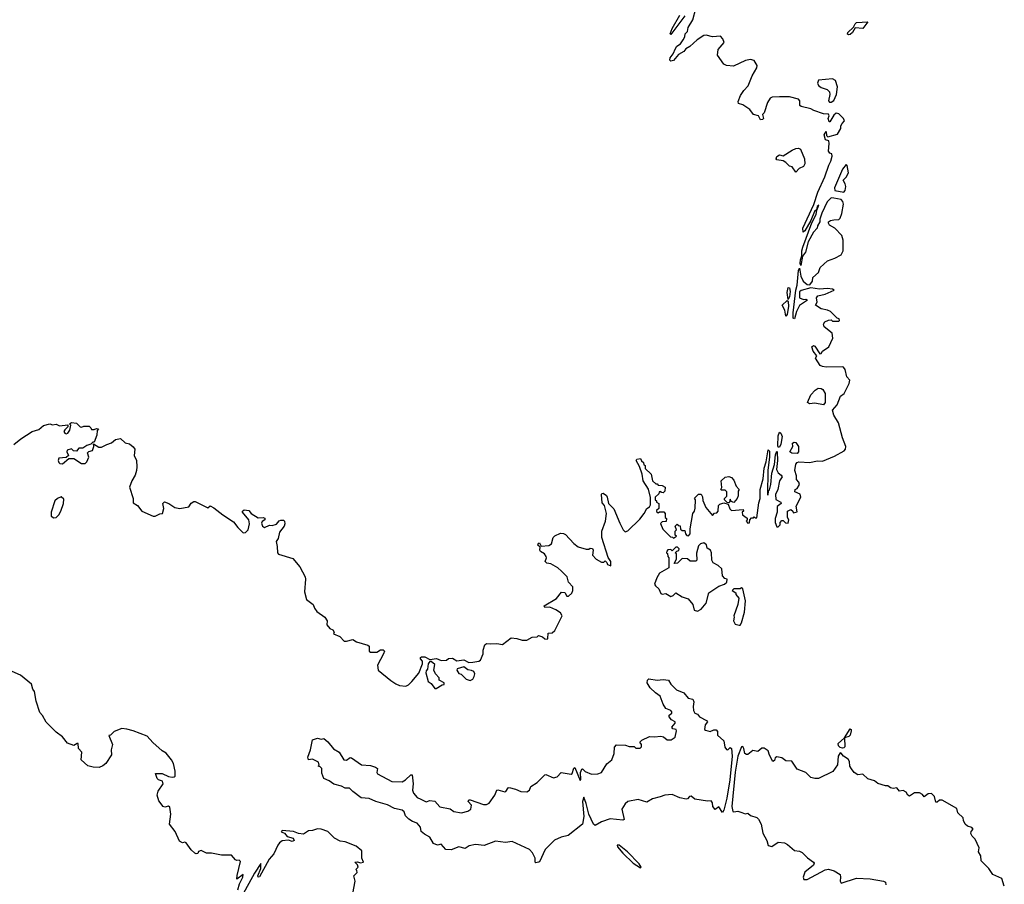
# Model space of a CAD drawing. Extents: x 2106670 to 2323771, y 35271 to 224896.
# Tile 416 of 419: x 2278036 to 2285837, y 201859 to 208707. Entities that reach past the tile are written whole.
import ezdxf

# ---------------------------------------------------------------- set-up
doc = ezdxf.new("R2010")
doc.units = 0

msp = doc.modelspace()

# ---------------------------------------------------------------- linework, layer by layer
at = {"layer": '0CON20XD'}
for points in [[(2283728.3, 208058.3), (2283747.5, 208105), (2283772.5, 208145), (2283807.7, 208182.3), (2283838.8, 208261.2), (2283876.2, 208325), (2283878.8, 208345), (2283855, 208382.5), (2283825, 208391.2), (2283785, 208383.3), (2283691.7, 208338.3), (2283635, 208342.5), (2283613.6, 208353.6), (2283563.3, 208425), (2283569.3, 208470.7), (2283617.5, 208525), (2283606.1, 208556.1), (2283587.5, 208575), (2283525, 208571.2), (2283475, 208583.3), (2283455, 208581.2), (2283403.2, 208546.8), (2283345.8, 208494.2), (2283312.5, 208475), (2283296.4, 208453.6), (2283255, 208430), (2283216.7, 208383.3), (2283195, 208377.5), (2283187.5, 208385), (2283190, 208405), (2283213.3, 208435), (2283231.2, 208478.8), (2283243.3, 208496.7), (2283270, 208515), (2283293.3, 208546.7), (2283305, 208570), (2283307.5, 208595), (2283325.9, 208614.1), (2283332.5, 208645), (2283370, 208705), (2283392.5, 208795)], [(2283305, 208737.5), (2283195, 208590), (2283190, 208595), (2283205, 208637.5), (2283265, 208743.3)], [(2284605, 208586.7), (2284595, 208592.5), (2284598, 208605), (2284641.7, 208648.3), (2284654.3, 208675), (2284665, 208683.8), (2284755, 208690), (2284715, 208637.5), (2284655, 208642.5), (2284633.3, 208605), (2284615, 208590), (2284605, 208586.7)], [(2284453, 208053), (2284465, 208053.3), (2284485, 208066.2), (2284507.8, 208115), (2284515.6, 208175.6), (2284500, 208225), (2284475, 208238), (2284365, 208226.7), (2284356.7, 208205), (2284363.3, 208185), (2284385, 208170), (2284432.7, 208152.7), (2284451.2, 208135), (2284453.8, 208115), (2284442.5, 208065), (2284453, 208053)], [(2280917, 203683), (2280870, 203595), (2280876.7, 203555), (2280975, 203472.5), (2281015, 203447.5), (2281045, 203433.3), (2281095, 203427.5), (2281115, 203437.5), (2281142.5, 203465), (2281197.7, 203532.3), (2281226, 203605), (2281227.5, 203625), (2281210, 203645), (2281210, 203655), (2281219.6, 203660.5), (2281245, 203660.8), (2281285, 203640), (2281338.3, 203648.3), (2281375, 203632.5), (2281416.1, 203633.9), (2281433, 203647), (2281465, 203650), (2281498.3, 203628.3), (2281555.7, 203635.7), (2281595, 203616.7), (2281625, 203618.8), (2281673.8, 203626.2), (2281686.7, 203635), (2281707, 203683), (2281707, 203713), (2281720, 203755), (2281735, 203766.7), (2281765, 203762.5), (2281815, 203766.7), (2281861.7, 203758.3), (2281928.3, 203811.7), (2281975, 203806.7), (2282017, 203793), (2282055, 203792.5), (2282095, 203817.5), (2282135, 203820), (2282145, 203830), (2282178.3, 203818.3), (2282195, 203802.5), (2282215, 203800), (2282220, 203805), (2282221.7, 203848.3), (2282255, 203850), (2282275, 203870), (2282332.5, 203985), (2282319.3, 204009.3), (2282283.6, 204033.6), (2282235, 204052.5), (2282195, 204050), (2282190, 204065), (2282288.3, 204121.7), (2282328.3, 204171.7), (2282355, 204170), (2282371.7, 204141.7), (2282385, 204140), (2282410, 204165), (2282417.5, 204185), (2282417.5, 204215), (2282383, 204253), (2282372.5, 204295), (2282329.3, 204339.3), (2282300, 204365), (2282245, 204397.5), (2282213, 204403), (2282200, 204415), (2282210, 204445), (2282207.5, 204455), (2282192.5, 204475), (2282162.5, 204495), (2282157.5, 204505), (2282159.3, 204529.3), (2282140.8, 204545), (2282145, 204561.2), (2282155, 204563.8), (2282166.7, 204536.7), (2282227, 204543), (2282250, 204555), (2282263.3, 204605), (2282275, 204617.5), (2282320.7, 204639.3), (2282345, 204637.5), (2282359.3, 204629.3), (2282427, 204557), (2282461.7, 204531.7), (2282525, 204512.5), (2282545, 204513.3), (2282555, 204520), (2282575, 204517.5), (2282580, 204505), (2282573.3, 204465), (2282603.6, 204433.6), (2282645, 204410), (2282665, 204410), (2282675, 204420), (2282688.3, 204408.3), (2282691.7, 204391.7), (2282718.3, 204381.7), (2282720, 204415), (2282698.3, 204448.3), (2282647.5, 204605), (2282646.7, 204655), (2282676.1, 204733.9), (2282683.8, 204795), (2282668.8, 204858.8), (2282650.3, 204880.3), (2282644.1, 204945.9), (2282647.5, 204955), (2282657.7, 204957.7), (2282685, 204937.5), (2282691.2, 204925), (2282700, 204875), (2282742.7, 204832.7), (2282789.3, 204719.3), (2282816.4, 204666.4), (2282831.7, 204651.7), (2282855, 204657.5), (2282948, 204752), (2282982.5, 204795), (2283003.6, 204836.4), (2283025, 204847.5), (2283033.3, 204865), (2283033.6, 204923.6), (2283018.8, 204988.8), (2282974.4, 205054.4), (2282968, 205108), (2282947, 205167), (2282921.2, 205215), (2282925, 205226), (2282955, 205230), (2282961.7, 205211.7), (2282978.3, 205198.3), (2282981.7, 205181.7), (2282990, 205175), (2282991.7, 205151.7), (2283038.3, 205108.3), (2283050, 205055), (2283075, 205030), (2283085, 205030), (2283095, 205020), (2283127, 205017), (2283150, 205005), (2283148.3, 204971.7), (2283135, 204960), (2283121.7, 204961.7), (2283115, 204970), (2283101.7, 204968.3), (2283098.3, 204951.7), (2283070, 204925), (2283070, 204905), (2283080, 204895), (2283080, 204885), (2283100, 204875), (2283100, 204835), (2283081.7, 204818.3), (2283081.7, 204811.7), (2283095, 204800), (2283105, 204810), (2283138.3, 204808.3), (2283150, 204795), (2283150, 204765), (2283160, 204755), (2283158.3, 204731.7), (2283125, 204730), (2283112.5, 204717.5), (2283130.7, 204670.7), (2283191.7, 204611.7), (2283208.3, 204608.3), (2283215, 204600), (2283240, 204615), (2283230, 204625), (2283230, 204655), (2283240, 204665), (2283230, 204695), (2283245, 204710), (2283251.7, 204701.7), (2283268.3, 204698.3), (2283271.7, 204671.7), (2283285, 204660), (2283305, 204660), (2283310, 204635), (2283321.7, 204621.7), (2283335, 204620), (2283347.5, 204635), (2283347.5, 204675), (2283370, 204795), (2283382.5, 204815), (2283387, 204837), (2283390, 204905), (2283383, 204917), (2283415, 204950), (2283435, 204950), (2283446.4, 204926.4), (2283448.3, 204898.3), (2283473, 204843), (2283525, 204780), (2283541.7, 204798.3), (2283558.3, 204801.7), (2283570, 204815), (2283571.7, 204858.3), (2283581.7, 204868.3), (2283615, 204880), (2283648.3, 204868.3), (2283663, 204833), (2283675, 204820), (2283768.3, 204828.3), (2283770, 204815), (2283760, 204805), (2283762.5, 204785), (2283798.3, 204758.3), (2283800, 204745), (2283792.5, 204735), (2283805, 204720), (2283818.3, 204721.7), (2283820, 204745), (2283835, 204760), (2283848.3, 204761.7), (2283855, 204770), (2283861.7, 204761.7), (2283875, 204760), (2283890.7, 204879.3), (2283903.3, 204915), (2283903.3, 204985), (2283925, 205070), (2283934.1, 205155.9), (2283950, 205205), (2283965, 205300), (2283975, 205290), (2283977.1, 205245), (2283964.2, 205135.8), (2283960, 204945), (2283965, 204940), (2283967.5, 204975), (2283975.8, 204984.2), (2283987.1, 205025), (2283995.7, 205115), (2284016.1, 205183.9), (2284025, 205260), (2284035, 205290), (2284038.3, 205281.7), (2284040.8, 205215), (2284031.2, 205145), (2284045, 205117.5), (2284069.3, 205099.3), (2284077.5, 205085), (2284056.2, 205055), (2284041.2, 204985), (2284023.8, 204945), (2284025.9, 204905.9), (2284065.8, 204885.8), (2284067.5, 204875), (2284038.3, 204851.7), (2284036.7, 204805), (2284020, 204755), (2284020, 204725), (2284035, 204690), (2284045, 204690), (2284060, 204705), (2284060, 204725), (2284075, 204740), (2284085, 204740), (2284103, 204723), (2284125, 204720), (2284130, 204745), (2284120, 204765), (2284120, 204815), (2284145, 204827.5), (2284160, 204815), (2284165, 204800), (2284195, 204810), (2284187.5, 204855), (2284225.8, 204924.2), (2284219.7, 204949.7), (2284178.3, 204968.3), (2284180, 204985), (2284196.4, 204993.6), (2284213.3, 205025), (2284210, 205045), (2284190, 205065), (2284190, 205095), (2284177, 205137), (2284183.7, 205186.3), (2284195, 205200), (2284210, 205205), (2284295, 205200), (2284355, 205212.7), (2284395, 205209.2), (2284490.8, 205249.2), (2284568.2, 205291.8), (2284579.2, 205305), (2284581.4, 205325), (2284554, 205395), (2284524.2, 205515), (2284485.7, 205575), (2284476.7, 205615), (2284513.3, 205655), (2284540, 205725), (2284567.5, 205745), (2284607.5, 205825), (2284611.7, 205851.7), (2284588.3, 205878.3), (2284577, 205937), (2284563.3, 205953.3), (2284555, 205957.5), (2284425, 205954), (2284395, 205958.8), (2284378.3, 205968.3), (2284340, 206025), (2284352.5, 206045), (2284322.1, 206082.1), (2284312.5, 206115), (2284324, 206126), (2284335, 206120), (2284375, 206060), (2284385, 206062.5), (2284395, 206080), (2284447.5, 206115), (2284477.5, 206185), (2284472.5, 206225), (2284410, 206275), (2284403.8, 206296.2), (2284415, 206313.3), (2284445, 206327.5), (2284465, 206330), (2284475, 206320), (2284525, 206320), (2284530, 206325), (2284528.3, 206338.3), (2284511.7, 206341.7), (2284460, 206395), (2284435, 206406.7), (2284386.4, 206416.4), (2284340, 206445), (2284355, 206470), (2284348.9, 206505), (2284360.1, 206519.9), (2284417.1, 206532.9), (2284487.5, 206565), (2284475, 206573.3), (2284435, 206578.8), (2284372, 206572), (2284303.6, 206583.6), (2284227.5, 206562.5), (2284215, 206550), (2284215, 206503.8), (2284245, 206490), (2284265, 206492.5), (2284276.7, 206485), (2284215, 206443.8), (2284189.2, 206395), (2284175, 206337.5), (2284165, 206342.5), (2284163.6, 206385), (2284184.5, 206565), (2284196.2, 206603.8), (2284205, 206720), (2284215, 206740), (2284224, 206675), (2284242.5, 206635), (2284275, 206610), (2284295, 206607.5), (2284316.7, 206635), (2284320, 206665), (2284363.8, 206705), (2284377.5, 206745), (2284435, 206797.5), (2284495, 206817.5), (2284545, 206843.3), (2284560, 206875), (2284560.7, 206960.7), (2284548.3, 206998.3), (2284493.3, 207055), (2284450.4, 207080.5), (2284442.5, 207095), (2284443.3, 207106.7), (2284460, 207115), (2284485, 207122.5), (2284526.1, 207123.9), (2284536.7, 207135), (2284548.3, 207171.7), (2284562.5, 207245), (2284557.7, 207267.7), (2284543.3, 207283.3), (2284485, 207293.3), (2284465, 207296.7), (2284431.9, 207265), (2284391.4, 207175), (2284374.4, 207125.6), (2284373.8, 207105), (2284356.7, 207075), (2284353.8, 207055), (2284325.6, 207024.4), (2284282.5, 206947.5), (2284262.5, 206865), (2284236.7, 206833.3), (2284225, 206760), (2284220, 206775), (2284222.5, 206805), (2284233.3, 206836.7), (2284233.3, 206875), (2284241.4, 206905), (2284312.3, 207097.7), (2284345.5, 207164.5), (2284351.7, 207198.3), (2284368.3, 207238.3), (2284354.1, 207225.9), (2284348.3, 207201.7), (2284331.7, 207188.3), (2284303.8, 207115), (2284256.9, 207033.1), (2284242.5, 207025), (2284241.4, 207055), (2284326.9, 207243.1), (2284359.1, 207340.9), (2284415, 207463.3), (2284446, 207555), (2284463.3, 207585), (2284472.5, 207625), (2284470, 207645), (2284455, 207650), (2284442.5, 207665), (2284450, 207725), (2284446.2, 207746.2), (2284420, 207755), (2284410, 207795), (2284425, 207820), (2284428.3, 207788.3), (2284438.3, 207778.3), (2284515, 207800), (2284542.5, 207845), (2284542.5, 207865), (2284552.5, 207885), (2284570, 207905), (2284562.5, 207925), (2284525, 207961.2), (2284505, 207966.2), (2284485, 207950), (2284455, 207897.5), (2284448.3, 207898.3), (2284441.2, 207925), (2284448.8, 207945), (2284445, 207957.5), (2284405, 207960), (2284326.4, 207986.4), (2284305, 208000), (2284228.3, 208018.3), (2284217.5, 208027.5), (2284216.2, 208065), (2284205, 208076.7), (2284135.9, 208095.9), (2284055, 208096), (2283996.4, 208093.6), (2283982.5, 208085), (2283960, 208050), (2283935, 207970), (2283920, 207955), (2283927.5, 207925), (2283920, 207915), (2283905, 207912.5), (2283890, 207945), (2283850, 207955), (2283820, 207995), (2283765, 208033.3), (2283731.7, 208041.7), (2283728.3, 208058.3)], [(2284185, 207500), (2284155, 207540), (2284135, 207547.5), (2284105, 207576.7), (2284085, 207587.5), (2284035, 207597.5), (2284030, 207605), (2284035, 207622.5), (2284055, 207636), (2284085, 207627.5), (2284155, 207673.3), (2284185, 207686.2), (2284205, 207688), (2284221.7, 207681.7), (2284254.2, 207604.2), (2284255.9, 207564.1), (2284246.7, 207545), (2284211.2, 207528.8), (2284185, 207500)], [(2284565, 207341.2), (2284576.2, 207355), (2284580, 207385), (2284577, 207407), (2284560, 207435), (2284585, 207460), (2284602.5, 207495), (2284591.7, 207551.7), (2284585, 207560), (2284555, 207523.3), (2284490.8, 207375), (2284495, 207353.3), (2284565, 207341.2)], [(2284125, 206490), (2284116.7, 206545), (2284125, 206586.7), (2284135, 206582.5), (2284140, 206555), (2284135, 206512.5), (2284125, 206490)], [(2284105, 206357.5), (2284097.1, 206405), (2284075.5, 206445), (2284115, 206483.3), (2284125, 206472.5), (2284127.1, 206437.1), (2284115, 206372.5), (2284105, 206357.5)], [(2284405, 205657.5), (2284335, 205670), (2284293.9, 205663.9), (2284277.5, 205675), (2284302.5, 205735), (2284338.3, 205771.7), (2284362.7, 205787.3), (2284385.8, 205785.8), (2284398.3, 205778.3), (2284417.5, 205745), (2284416.7, 205675), (2284405, 205657.5)], [(2277988.8, 205341.2), (2278045, 205388), (2278135, 205443.8), (2278188.3, 205461.7), (2278225, 205493.3), (2278275, 205506.2), (2278295, 205497.5), (2278325, 205502.5), (2278350.7, 205490.7), (2278418.3, 205498.3), (2278418.3, 205481.7), (2278392.3, 205457.7), (2278386.7, 205445), (2278392.3, 205432.3), (2278405, 205426.7), (2278417, 205433), (2278432.5, 205455), (2278440, 205495), (2278430, 205505), (2278445, 205517.5), (2278485, 205510), (2278515, 205482.5), (2278525, 205480), (2278545, 205487.5), (2278587, 205487), (2278600, 205475), (2278605, 205460), (2278625, 205460), (2278645, 205470), (2278660, 205465), (2278648.3, 205451.7), (2278646.7, 205415), (2278625, 205360), (2278615, 205360), (2278600, 205345), (2278566.4, 205333.6), (2278536.4, 205313.6), (2278505, 205313.8), (2278485, 205290), (2278462.3, 205292.3), (2278445, 205307.5), (2278413, 205297), (2278410, 205285), (2278422.5, 205255), (2278405, 205240), (2278347, 205233), (2278340, 205215), (2278345, 205200), (2278355, 205192.5), (2278375, 205190), (2278425, 205230), (2278465, 205230), (2278525, 205191.2), (2278555, 205191.2), (2278568.8, 205205), (2278583, 205243), (2278573, 205277), (2278583, 205287), (2278612.5, 205295), (2278622.5, 205325), (2278621.7, 205348.3), (2278662.3, 205322.3), (2278685, 205320), (2278725, 205342.5), (2278763.3, 205355), (2278795, 205380.8), (2278835, 205388.8), (2278872.5, 205355), (2278905, 205348), (2278935, 205324.3), (2278948.1, 205305), (2278941.9, 205255), (2278961.4, 205215), (2278964.2, 205165), (2278962, 205135), (2278949.6, 205100.5), (2278923.3, 205055), (2278906.7, 205005), (2278933.8, 204915), (2278935, 204880), (2278969.6, 204859.5), (2279002.5, 204815), (2279094.1, 204774.1), (2279110, 204775), (2279145, 204793.8), (2279167.5, 204795), (2279177.5, 204835), (2279170, 204875), (2279183, 204887), (2279216.1, 204876.1), (2279264.1, 204844.1), (2279305, 204835.6), (2279375, 204848.6), (2279395, 204876.7), (2279415, 204890), (2279425, 204890), (2279525, 204840), (2279543.9, 204856.1), (2279575, 204839.4), (2279645, 204784.2), (2279730.3, 204730.3), (2279762.9, 204685), (2279805, 204642), (2279825, 204646.2), (2279846.2, 204665), (2279856, 204715), (2279851.2, 204745), (2279801.2, 204805), (2279801.2, 204815), (2279814.1, 204825.9), (2279850.7, 204820.7), (2279868.8, 204795), (2279925, 204760.6), (2279965, 204764.3), (2279978.5, 204758.5), (2279978, 204745), (2279957, 204733), (2279951.7, 204718.3), (2279959.5, 204695), (2279975, 204683.5), (2280015, 204702.5), (2280035, 204700), (2280069.6, 204710.5), (2280091.9, 204738.1), (2280105, 204744), (2280125, 204742), (2280133.8, 204735), (2280137.5, 204715), (2280130, 204695), (2280093, 204647), (2280082.3, 204597.7), (2280067.5, 204575), (2280076.7, 204535), (2280077.5, 204485), (2280085, 204473.3), (2280198.8, 204438.8), (2280255, 204373.8), (2280298, 204295), (2280301.2, 204275), (2280292, 204175), (2280307.5, 204115), (2280362, 204075), (2280370.8, 204045), (2280390.3, 204020.3), (2280453.8, 203975), (2280472.5, 203945), (2280470, 203915), (2280494, 203884), (2280516.7, 203875), (2280526.7, 203855), (2280521.7, 203841.7), (2280571.1, 203821.1), (2280607.5, 203785), (2280625, 203784.4), (2280675, 203798.6), (2280705, 203778.6), (2280792.7, 203752.7), (2280803.3, 203745), (2280803.3, 203705), (2280815, 203697.5), (2280865, 203697.5), (2280893.3, 203716.7), (2280915.7, 203715.7), (2280926.7, 203705), (2280917, 203683)], [(2284055, 205320), (2284045, 205320), (2284042.5, 205332.5), (2284045, 205410), (2284055, 205440), (2284065, 205432.5), (2284077.5, 205405), (2284066.1, 205343.9), (2284055, 205320)], [(2284195, 205270.8), (2284153.4, 205273.4), (2284137.5, 205285), (2284160, 205325), (2284158.3, 205351.7), (2284170.7, 205359.3), (2284185, 205356.7), (2284206, 205325), (2284205.8, 205285), (2284195, 205270.8)], [(2283655, 204880), (2283641.7, 204881.7), (2283620, 204905), (2283620, 204915), (2283637, 204933), (2283637, 204967), (2283625, 204980), (2283595, 204980), (2283590, 204985), (2283597.5, 205002.5), (2283592.5, 205055), (2283625, 205082.5), (2283655, 205087.5), (2283675, 205080), (2283695, 205060), (2283711.7, 205011.7), (2283737, 204987), (2283728.3, 204971.7), (2283727.5, 204935), (2283720, 204915), (2283695, 204882.5), (2283671.7, 204891.7), (2283665, 204910), (2283660, 204885), (2283655, 204880)], [(2278305, 204760), (2278325, 204763.8), (2278345, 204783.8), (2278361.1, 204815), (2278382, 204875), (2278385, 204910), (2278365, 204927.5), (2278335, 204914), (2278313.8, 204896.2), (2278284.5, 204805.5), (2278284.4, 204774.4), (2278305, 204760)], [(2283405, 204023.3), (2283435, 204036.7), (2283474.2, 204085.8), (2283495, 204167.5), (2283575, 204220), (2283620, 204235), (2283637, 204253), (2283640, 204275), (2283621.7, 204281.7), (2283603, 204303), (2283598.3, 204358.3), (2283570, 204385), (2283530, 204405), (2283520, 204425), (2283517, 204483), (2283510, 204505), (2283481.7, 204521.7), (2283478.3, 204548.3), (2283455, 204562.5), (2283430, 204555), (2283415, 204540), (2283398.3, 204481.7), (2283400, 204425), (2283391.7, 204418.3), (2283348.3, 204418.3), (2283327, 204437), (2283285, 204440), (2283248.3, 204401.7), (2283220, 204400), (2283240, 204435), (2283240, 204475), (2283230, 204485), (2283241.7, 204498.3), (2283258.3, 204501.7), (2283260, 204515), (2283248.3, 204528.3), (2283235, 204530), (2283205, 204500), (2283195, 204510), (2283171.7, 204508.3), (2283161.7, 204498.3), (2283160, 204485), (2283168.3, 204478.3), (2283170, 204455), (2283180, 204445), (2283180, 204365), (2283105, 204323.3), (2283082.5, 204285), (2283066.2, 204235), (2283072.3, 204222.3), (2283098.9, 204198.9), (2283115, 204163.3), (2283125, 204157.5), (2283155, 204162.5), (2283195, 204138.8), (2283212.5, 204145), (2283235, 204166.7), (2283285, 204136.2), (2283330.7, 204120.7), (2283368.8, 204075), (2283380.7, 204030.7), (2283405, 204023.3)], [(2283735, 203910), (2283745, 203912.5), (2283755, 203930), (2283777.3, 204015), (2283786.7, 204105), (2283765, 204200), (2283755, 204207.5), (2283745, 204200), (2283695, 204200), (2283680, 204185), (2283708.3, 204168.3), (2283710, 204155), (2283732.5, 204125), (2283726.7, 204075), (2283692.5, 203985), (2283697.5, 203975), (2283690, 203945), (2283705, 203920), (2283735, 203910)], [(2281335, 203410), (2281381.7, 203438.3), (2281398.3, 203441.7), (2281400, 203455), (2281360, 203475), (2281360, 203495), (2281330, 203525), (2281317.5, 203555), (2281325, 203600), (2281295, 203622.5), (2281285, 203622.5), (2281272, 203605), (2281267, 203563), (2281255, 203550), (2281253.8, 203535), (2281272.5, 203465), (2281295, 203450), (2281325, 203410), (2281335, 203410)], [(2279757.7, 201927.7), (2279785, 202040), (2279775, 202050), (2279755, 202046.7), (2279745, 202053.3), (2279715, 202090), (2279635, 202090), (2279555, 202105.3), (2279516.7, 202106.7), (2279474.6, 202125.4), (2279451.9, 202118.1), (2279446.2, 202103.8), (2279435, 202100), (2279422.5, 202105), (2279395, 202132.5), (2279355, 202187.5), (2279345, 202192.5), (2279325, 202186.7), (2279301.2, 202201.2), (2279267, 202277), (2279223.3, 202335), (2279233.3, 202415), (2279225, 202470), (2279215, 202476.7), (2279185, 202470), (2279172.5, 202475), (2279139.3, 202519.3), (2279123.8, 202565), (2279132.3, 202597.7), (2279172.5, 202655), (2279166.4, 202676.4), (2279135, 202687.5), (2279125, 202697.5), (2279112.5, 202737.5), (2279163.3, 202736.7), (2279215, 202712), (2279243.8, 202706.2), (2279260.7, 202709.3), (2279266.7, 202715), (2279268.8, 202755), (2279253.8, 202815), (2279238.8, 202845), (2279195, 202897.5), (2279165, 202916.7), (2279091.7, 202981.7), (2279045, 203033.3), (2278935, 203073.3), (2278885, 203088.8), (2278845, 203092.5), (2278785, 203070), (2278755, 203040), (2278741.7, 203038.3), (2278770, 202965), (2278761.2, 202925), (2278762.5, 202885), (2278717.5, 202815), (2278695, 202796.7), (2278665, 202783.3), (2278617, 202787), (2278575, 202797.5), (2278523.9, 202843.9), (2278527.5, 202905), (2278502.5, 202935), (2278500, 202975), (2278490, 202975), (2278465, 202957.5), (2278415, 202977.5), (2278375, 203027.5), (2278324.1, 203064.1), (2278245, 203142.5), (2278216.1, 203196.1), (2278195, 203220), (2278165, 203310), (2278152.5, 203385), (2278140, 203405), (2278130, 203445), (2278042, 203515), (2277975, 203543.3)], [(2281605, 203473.8), (2281625, 203483.3), (2281635.9, 203504.1), (2281641.2, 203525), (2281633.9, 203543.9), (2281615, 203553.3), (2281585, 203556.2), (2281555, 203580), (2281502.5, 203565), (2281500, 203555), (2281515, 203527.5), (2281532.5, 203522.5), (2281573, 203483), (2281605, 203473.8)], [(2282125, 202030), (2282120, 202035), (2282118.8, 202065), (2282098.5, 202108.5), (2282075.3, 202135.3), (2281938.1, 202198.1), (2281885, 202189.6), (2281805, 202201.5), (2281715, 202165.5), (2281646, 202174), (2281596, 202164), (2281565, 202143.3), (2281515, 202156.7), (2281455, 202131.2), (2281412.5, 202135), (2281375, 202178), (2281345, 202167.5), (2281315, 202181.2), (2281285, 202232), (2281243.8, 202255), (2281217.7, 202277.7), (2281210.7, 202310.7), (2281185, 202342.5), (2281147.5, 202355), (2281120, 202375), (2281091.7, 202401.7), (2281082.7, 202432.7), (2281065.5, 202445.5), (2281005, 202458), (2280948.6, 202488.5), (2280856.2, 202515), (2280805, 202538), (2280740, 202545), (2280676.2, 202595), (2280649.4, 202619.4), (2280615, 202621.2), (2280585, 202636.2), (2280525, 202652), (2280488.3, 202678.3), (2280445, 202697.5), (2280428.3, 202738.3), (2280430, 202775), (2280415, 202790), (2280400, 202795), (2280407.5, 202802.5), (2280402.5, 202825), (2280355, 202850), (2280323.8, 202843.8), (2280318.8, 202865), (2280338.8, 202925), (2280355, 203002.5), (2280395, 203016.2), (2280425, 203007.5), (2280445, 203012.5), (2280477.8, 202987.8), (2280521.1, 202931.1), (2280566.7, 202905), (2280605, 202843.8), (2280625, 202841.2), (2280655, 202862), (2280665, 202860), (2280745, 202804.3), (2280815, 202800.6), (2280855, 202787.5), (2280869.4, 202775), (2280865.8, 202745), (2280871.2, 202735), (2280985, 202672.5), (2281065, 202670), (2281091.2, 202685), (2281135, 202726.7), (2281145, 202726.7), (2281152.9, 202655), (2281148, 202605), (2281155, 202580), (2281185, 202546.7), (2281213.8, 202533.8), (2281255, 202513.3), (2281285, 202522.5), (2281325, 202517.5), (2281363.2, 202473.2), (2281445.5, 202455.5), (2281475, 202436), (2281535.8, 202424.2), (2281585, 202438), (2281610, 202455), (2281614, 202485), (2281590, 202515), (2281595, 202527.5), (2281605, 202528.8), (2281710.7, 202490.7), (2281735, 202490), (2281755, 202502.5), (2281799.2, 202565), (2281815, 202603.3), (2281822.7, 202607.3), (2281878.3, 202591.7), (2281887.5, 202595), (2281905, 202622.5), (2281915, 202626), (2281965, 202613.3), (2282005, 202593.3), (2282055, 202590), (2282073.8, 202605), (2282085, 202633.3), (2282135, 202666.2), (2282195, 202726.7), (2282205, 202727.5), (2282265, 202701.2), (2282295, 202708.8), (2282325, 202743.3), (2282405, 202730.8), (2282412.9, 202737.1), (2282425, 202777.5), (2282435, 202783.3), (2282475, 202680), (2282481.7, 202688.3), (2282480, 202745), (2282488.3, 202771.7), (2282495, 202772.5), (2282515, 202752.5), (2282565, 202730), (2282615, 202733.8), (2282645.7, 202744.3), (2282688.3, 202811.7), (2282726.1, 202843.9), (2282745.8, 202895), (2282748, 202945), (2282765, 202963.8), (2282835, 202960), (2282865, 202950), (2282905, 202950), (2282918.3, 202938.3), (2282951.7, 202938.3), (2282961.7, 202948.3), (2282962.5, 202965), (2282950, 202985), (2282965, 203000), (2283025, 203030), (2283065, 203026.7), (2283115, 203033.3), (2283136.1, 203026.1), (2283165, 203002.5), (2283197, 203003), (2283230, 203025), (2283240, 203075), (2283236.7, 203085), (2283211.2, 203091.2), (2283203, 203103), (2283230, 203135), (2283230, 203145), (2283201.1, 203161.1), (2283181.2, 203185), (2283181.2, 203198.8), (2283202.5, 203215), (2283203.3, 203225), (2283195, 203236), (2283155, 203252.5), (2283134.4, 203284.4), (2283109.8, 203349.8), (2283071.9, 203375), (2283030.8, 203415), (2283007.5, 203455), (2283010, 203475), (2283020, 203485), (2283085, 203475.6), (2283135, 203482.2), (2283175, 203476.9), (2283195, 203443.3), (2283239.3, 203399.3), (2283296.3, 203376.4), (2283332, 203332), (2283368.8, 203325), (2283375.5, 203305), (2283372.7, 203267.3), (2283374.5, 203235), (2283384.2, 203215), (2283405, 203206.2), (2283421.4, 203185), (2283478, 203155), (2283485.8, 203145), (2283467.7, 203122.3), (2283462.5, 203085), (2283468.3, 203078.3), (2283505, 203069.2), (2283535, 203082), (2283555, 203081.2), (2283565, 203070), (2283565, 203040), (2283613.8, 202995), (2283621.2, 202945), (2283635, 202926.7), (2283645, 202923.3), (2283665, 202941.2), (2283675.4, 202935.4), (2283680.3, 202875), (2283662.5, 202685), (2283638.2, 202541.8), (2283615, 202446.2), (2283605, 202428), (2283575, 202471.2), (2283545, 202450), (2283526.5, 202475), (2283525.5, 202505), (2283515, 202519.4), (2283485, 202517.5), (2283384.4, 202534.4), (2283355, 202555.8), (2283343.3, 202555), (2283327.5, 202535), (2283315, 202532.5), (2283264.6, 202544.6), (2283205, 202569.4), (2283146.7, 202565), (2283109.6, 202550.4), (2283050, 202535), (2283005, 202510), (2282935, 202530.4), (2282855, 202513.8), (2282832.7, 202495), (2282805.7, 202455), (2282825, 202373.3), (2282815, 202368), (2282715, 202377.5), (2282645, 202352.3), (2282595, 202324.3), (2282580.8, 202335), (2282545.6, 202415), (2282525, 202497.5), (2282505, 202550), (2282494.6, 202515), (2282504.2, 202395), (2282496, 202335), (2282381.2, 202245), (2282325, 202232.8), (2282272.1, 202207.9), (2282198.5, 202135), (2282155, 202037.5), (2282145, 202033.3), (2282125, 202030)], [(2284554.1, 202935.9), (2284535, 202942.5), (2284524.2, 202955), (2284520.8, 202975), (2284570, 203020), (2284615, 203090), (2284622.5, 203085), (2284623.3, 203075), (2284615, 203040), (2284605, 203030), (2284570, 203020), (2284573.6, 202946.4), (2284565, 202938.8), (2284554.1, 202935.9)], [(2285836.7, 201845), (2285816.2, 201905), (2285745, 201937.5), (2285714, 201985), (2285654.2, 202045), (2285650, 202085), (2285633.3, 202115), (2285637, 202147), (2285605, 202217.5), (2285580.7, 202240.7), (2285570.7, 202260.7), (2285573, 202277), (2285590, 202295), (2285578.3, 202308.3), (2285545, 202320), (2285527.5, 202335), (2285512.5, 202365), (2285510, 202385), (2285467.5, 202425), (2285459.6, 202459.5), (2285345, 202526.2), (2285323.6, 202526.4), (2285305, 202510), (2285295, 202510), (2285284, 202555), (2285258.8, 202578.8), (2285234.1, 202575.9), (2285202.5, 202552.5), (2285189.3, 202569.3), (2285165, 202582.5), (2285125, 202582.5), (2285085, 202557.5), (2285073.3, 202565), (2285059.3, 202589.3), (2285035, 202602.5), (2285005, 202597.5), (2284985, 202622.5), (2284955, 202618.8), (2284934.1, 202624.1), (2284915, 202637.5), (2284895, 202637.5), (2284835, 202656.7), (2284807.7, 202677.7), (2284755, 202693.3), (2284715, 202730.8), (2284675, 202726), (2284646.2, 202745), (2284625, 202773.8), (2284613.5, 202795), (2284610.5, 202830.5), (2284599.8, 202849.8), (2284563.3, 202873.3), (2284545, 202898), (2284535, 202900), (2284521.1, 202875), (2284516, 202805), (2284478, 202752), (2284365, 202697.5), (2284335, 202696.7), (2284302.5, 202705), (2284265, 202743.8), (2284195, 202770), (2284153.9, 202833.9), (2284105, 202837.5), (2284075, 202861.2), (2284035, 202867.5), (2284020.7, 202859.3), (2284015, 202840), (2284001.7, 202831.7), (2283975, 202882.5), (2283965.7, 202915.7), (2283935, 202937.5), (2283915, 202936.7), (2283885, 202910), (2283845, 202917.5), (2283805, 202885.8), (2283795, 202885.8), (2283780.8, 202895), (2283773.9, 202933.9), (2283765, 202950), (2283755, 202947.5), (2283726.7, 202875), (2283703, 202747), (2283677.8, 202475), (2283686.3, 202436.3), (2283695, 202432.5), (2283725, 202437.5), (2283756.4, 202426.4), (2283782.7, 202417.3), (2283805, 202422), (2283826.2, 202405), (2283875, 202389.1), (2283889.3, 202375), (2283910, 202335), (2283924.5, 202265), (2283955.5, 202205.5), (2283965.6, 202165.6), (2283995, 202158.6), (2284045, 202191.5), (2284095, 202186.3), (2284118.2, 202175), (2284175, 202125.4), (2284215, 202120.3), (2284235, 202111.6), (2284277.9, 202067.9), (2284325.4, 202035), (2284330, 202025), (2284325, 202011.1), (2284255.3, 201954.7), (2284243.1, 201915), (2284247.3, 201897.3), (2284275, 201897.5), (2284416.1, 201973.9), (2284445, 201979.4), (2284487.5, 201965), (2284535.8, 201935.8), (2284540, 201915), (2284535.7, 201885), (2284545, 201868), (2284665, 201907.8), (2284775, 201901.5), (2284879.2, 201885), (2284894.6, 201874.6), (2284899.2, 201855)], [(2280676.4, 201786.4), (2280693.8, 201885), (2280682.5, 201925), (2280708.3, 201951.7), (2280707.5, 201967.5), (2280700, 201975), (2280717.5, 201995), (2280713, 202013), (2280690, 202035), (2280713, 202037), (2280735, 202030), (2280760, 202035), (2280746.4, 202066.4), (2280747.5, 202125), (2280701.2, 202161.2), (2280615, 202194.2), (2280575, 202199.2), (2280528.8, 202225), (2280475.8, 202275.8), (2280425, 202296), (2280395, 202298), (2280355, 202284), (2280325, 202281.2), (2280285, 202256.2), (2280245, 202261.2), (2280205, 202278), (2280115, 202286.2), (2280107.5, 202275), (2280135, 202263.8), (2280155, 202236.7), (2280202.5, 202225), (2280210, 202205), (2280195, 202197.5), (2280165, 202207.5), (2280116.4, 202203.6), (2280093.1, 202186.9), (2280080.7, 202169.3), (2280048.9, 202101.1), (2280013, 202057), (2279935, 201916.7), (2279924.2, 201914.2), (2279922, 201925), (2279946.2, 201983.8), (2279945, 202022.5), (2279895, 201945.8), (2279720, 201625)], [(2282955, 201990), (2282960, 201995), (2282945, 202020.8), (2282850.4, 202115), (2282785, 202168.2), (2282770.3, 202169.7), (2282771.5, 202155), (2282814.8, 202104.8), (2282895, 202026.9), (2282955, 201990)], [(2279764.6, 201815), (2279777, 201863.1), (2279804.2, 201915), (2279805, 201937.5), (2279755, 201900), (2279757.7, 201927.7)]]:
    msp.add_lwpolyline(points, dxfattribs=at)

doc.saveas('drawing.dxf')
